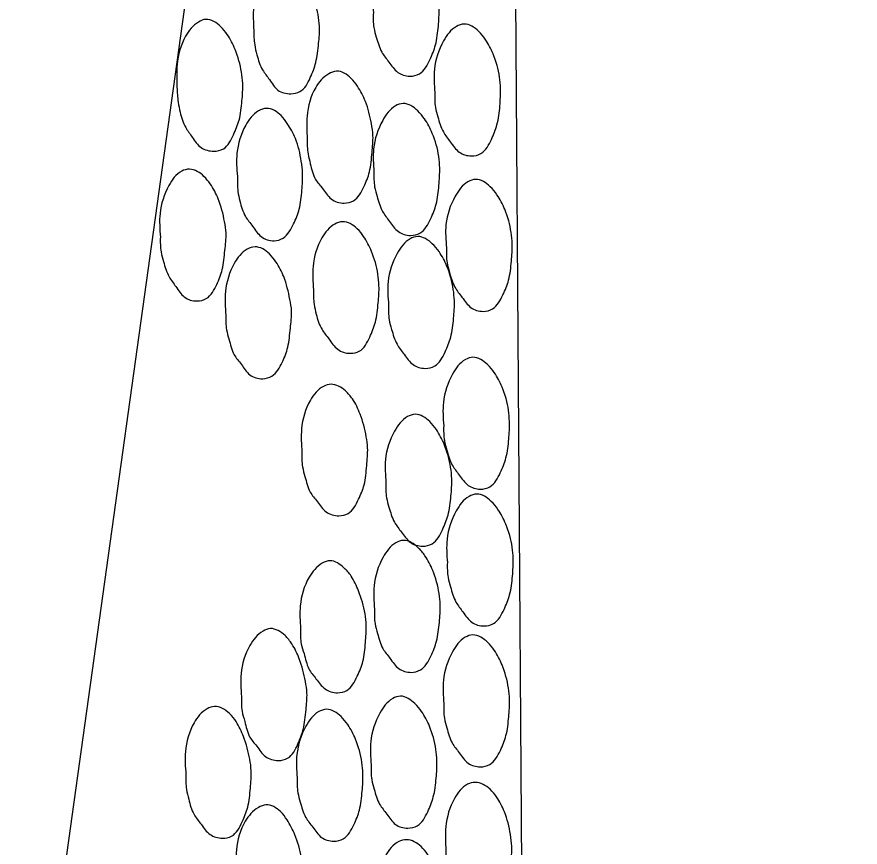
# Model space of a CAD drawing. Extents: x 1926836 to 1933254, y 596317 to 604524.
# Drawn here: x 1932679.1 to 1932733.7, y 597503.4 to 597557.2 of the extents above; entities that cross this region are included whole.
import ezdxf

# ---------------------------------------------------------------- set-up
doc = ezdxf.new("R2010")
doc.units = 0
doc.layers.add('Default', color=7, linetype='Continuous')

msp = doc.modelspace()

# ---------------------------------------------------------------- linework, layer by layer
at = {"layer": 'Default'}
for p, q in [((1932679.061, 597479.649), (1932733.749, 597872.488)), ((1932713.685, 597228.788), (1932710.428, 597704.892))]:
    msp.add_line(p, q, dxfattribs=at)
for points in [[(1932702.18, 597557.497), (1932702.15, 597559.007), (1932702.741, 597560.844), (1932703.576, 597561.786), (1932704.072, 597561.94), (1932705.015, 597561.465), (1932705.449, 597560.956), (1932705.955, 597559.999), (1932706.375, 597558.5), (1932706.444, 597557.772), (1932706.395, 597556.63), (1932706.208, 597555.405), (1932705.844, 597554.444), (1932705.168, 597553.536), (1932704.552, 597553.379), (1932703.765, 597553.628), (1932703.187, 597554.293), (1932702.729, 597554.941), (1932702.373, 597555.912), (1932702.216, 597556.528), (1932702.18, 597557.497)], [(1932694.428, 597556.349), (1932694.418, 597557.869), (1932694.978, 597559.715), (1932695.824, 597560.628), (1932696.32, 597560.771), (1932697.283, 597560.307), (1932697.687, 597559.808), (1932698.213, 597558.841), (1932698.592, 597557.371), (1932698.692, 597556.623), (1932698.633, 597555.501), (1932698.446, 597554.266), (1932698.092, 597553.286), (1932697.416, 597552.378), (1932696.829, 597552.242), (1932695.993, 597552.469), (1932695.444, 597553.155), (1932694.997, 597553.783), (1932694.631, 597554.764), (1932694.483, 597555.42), (1932694.428, 597556.349)], [(1932689.446, 597552.654), (1932689.456, 597554.145), (1932690.007, 597555.98), (1932690.832, 597556.893), (1932691.318, 597557.066), (1932692.291, 597556.592), (1932692.705, 597556.093), (1932693.211, 597555.106), (1932693.631, 597553.646), (1932693.71, 597552.908), (1932693.661, 597551.777), (1932693.474, 597550.531), (1932693.109, 597549.581), (1932692.454, 597548.663), (1932691.828, 597548.516), (1932691.011, 597548.744), (1932690.433, 597549.419), (1932690.016, 597550.048), (1932689.649, 597551.039), (1932689.522, 597551.686), (1932689.446, 597552.654)], [(1932706.161, 597552.322), (1932706.14, 597553.832), (1932706.731, 597555.669), (1932707.566, 597556.611), (1932708.062, 597556.765), (1932709.005, 597556.29), (1932709.439, 597555.771), (1932709.945, 597554.825), (1932710.365, 597553.315), (1932710.425, 597552.587), (1932710.386, 597551.445), (1932710.198, 597550.23), (1932709.834, 597549.27), (1932709.158, 597548.361), (1932708.532, 597548.204), (1932707.755, 597548.454), (1932707.167, 597549.118), (1932706.719, 597549.766), (1932706.363, 597550.737), (1932706.207, 597551.353), (1932706.161, 597552.322)], [(1932697.888, 597549.309), (1932697.879, 597550.789), (1932698.439, 597552.645), (1932699.285, 597553.538), (1932699.781, 597553.702), (1932700.734, 597553.237), (1932701.148, 597552.728), (1932701.665, 597551.741), (1932702.053, 597550.311), (1932702.155, 597549.514), (1932702.093, 597548.442), (1932701.927, 597547.167), (1932701.563, 597546.207), (1932700.887, 597545.298), (1932700.291, 597545.142), (1932699.443, 597545.419), (1932698.885, 597546.095), (1932698.429, 597546.683), (1932698.092, 597547.694), (1932697.944, 597548.34), (1932697.888, 597549.309)], [(1932702.218, 597547.165), (1932702.197, 597548.675), (1932702.788, 597550.511), (1932703.613, 597551.454), (1932704.109, 597551.607), (1932705.062, 597551.132), (1932705.496, 597550.614), (1932706.002, 597549.667), (1932706.422, 597548.168), (1932706.482, 597547.429), (1932706.432, 597546.297), (1932706.255, 597545.072), (1932705.891, 597544.112), (1932705.205, 597543.203), (1932704.589, 597543.047), (1932703.802, 597543.296), (1932703.224, 597543.96), (1932702.776, 597544.609), (1932702.42, 597545.579), (1932702.264, 597546.195), (1932702.218, 597547.165)], [(1932693.362, 597546.877), (1932693.332, 597548.377), (1932693.903, 597550.193), (1932694.729, 597551.125), (1932695.254, 597551.289), (1932696.197, 597550.824), (1932696.601, 597550.305), (1932697.128, 597549.329), (1932697.507, 597547.858), (1932697.588, 597547.1), (1932697.548, 597545.979), (1932697.371, 597544.754), (1932697.006, 597543.794), (1932696.321, 597542.875), (1932695.745, 597542.699), (1932694.907, 597542.977), (1932694.349, 597543.642), (1932693.892, 597544.27), (1932693.525, 597545.281), (1932693.398, 597545.907), (1932693.362, 597546.877)], [(1932688.366, 597542.941), (1932688.345, 597544.471), (1932688.917, 597546.277), (1932689.752, 597547.22), (1932690.258, 597547.344), (1932691.191, 597546.879), (1932691.605, 597546.389), (1932692.121, 597545.423), (1932692.531, 597543.943), (1932692.631, 597543.196), (1932692.551, 597542.073), (1932692.384, 597540.838), (1932692.02, 597539.858), (1932691.344, 597538.95), (1932690.748, 597538.794), (1932689.921, 597539.052), (1932689.373, 597539.727), (1932688.935, 597540.366), (1932688.569, 597541.356), (1932688.412, 597541.972), (1932688.366, 597542.941)], [(1932706.921, 597542.239), (1932706.891, 597543.749), (1932707.482, 597545.585), (1932708.317, 597546.528), (1932708.813, 597546.681), (1932709.756, 597546.207), (1932710.19, 597545.688), (1932710.706, 597544.741), (1932711.116, 597543.242), (1932711.186, 597542.504), (1932711.136, 597541.372), (1932710.949, 597540.146), (1932710.585, 597539.186), (1932709.909, 597538.278), (1932709.293, 597538.121), (1932708.506, 597538.37), (1932707.928, 597539.035), (1932707.47, 597539.683), (1932707.114, 597540.654), (1932706.957, 597541.27), (1932706.921, 597542.239)], [(1932698.291, 597539.526), (1932698.271, 597541.036), (1932698.841, 597542.892), (1932699.677, 597543.785), (1932700.173, 597543.939), (1932701.136, 597543.484), (1932701.549, 597542.985), (1932702.066, 597541.999), (1932702.475, 597540.539), (1932702.546, 597539.781), (1932702.496, 597538.669), (1932702.309, 597537.424), (1932701.945, 597536.443), (1932701.269, 597535.535), (1932700.693, 597535.399), (1932699.866, 597535.657), (1932699.297, 597536.332), (1932698.851, 597536.941), (1932698.474, 597537.941), (1932698.337, 597538.577), (1932698.291, 597539.526)], [(1932703.169, 597538.537), (1932703.139, 597540.047), (1932703.73, 597541.883), (1932704.565, 597542.826), (1932705.061, 597542.979), (1932706.004, 597542.504), (1932706.438, 597541.996), (1932706.954, 597541.039), (1932707.364, 597539.54), (1932707.434, 597538.802), (1932707.384, 597537.67), (1932707.197, 597536.444), (1932706.833, 597535.484), (1932706.157, 597534.576), (1932705.541, 597534.419), (1932704.754, 597534.668), (1932704.176, 597535.333), (1932703.718, 597535.981), (1932703.362, 597536.952), (1932703.205, 597537.568), (1932703.169, 597538.537)], [(1932692.613, 597537.883), (1932692.592, 597539.403), (1932693.154, 597541.229), (1932693.999, 597542.152), (1932694.505, 597542.306), (1932695.438, 597541.851), (1932695.862, 597541.332), (1932696.368, 597540.375), (1932696.768, 597538.895), (1932696.878, 597538.148), (1932696.798, 597537.025), (1932696.631, 597535.791), (1932696.267, 597534.81), (1932695.591, 597533.922), (1932695.005, 597533.746), (1932694.168, 597534.004), (1932693.62, 597534.679), (1932693.153, 597535.307), (1932692.815, 597536.328), (1932692.659, 597536.924), (1932692.613, 597537.883)], [(1932706.741, 597530.7), (1932706.721, 597532.21), (1932707.311, 597534.047), (1932708.146, 597534.989), (1932708.642, 597535.143), (1932709.586, 597534.668), (1932710.02, 597534.149), (1932710.525, 597533.202), (1932710.946, 597531.703), (1932711.005, 597530.965), (1932710.966, 597529.833), (1932710.779, 597528.608), (1932710.414, 597527.647), (1932709.738, 597526.739), (1932709.112, 597526.582), (1932708.335, 597526.831), (1932707.747, 597527.496), (1932707.3, 597528.144), (1932706.944, 597529.115), (1932706.787, 597529.731), (1932706.741, 597530.7)], [(1932697.544, 597528.983), (1932697.523, 597530.493), (1932698.094, 597532.349), (1932698.95, 597533.252), (1932699.436, 597533.385), (1932700.368, 597532.96), (1932700.822, 597532.442), (1932701.319, 597531.455), (1932701.718, 597529.985), (1932701.808, 597529.257), (1932701.749, 597528.115), (1932701.582, 597526.86), (1932701.217, 597525.93), (1932700.542, 597525.002), (1932699.945, 597524.856), (1932699.118, 597525.113), (1932698.55, 597525.768), (1932698.083, 597526.396), (1932697.746, 597527.397), (1932697.589, 597528.033), (1932697.544, 597528.983)], [(1932702.999, 597526.998), (1932702.968, 597528.508), (1932703.559, 597530.345), (1932704.394, 597531.287), (1932704.89, 597531.441), (1932705.834, 597530.966), (1932706.268, 597530.447), (1932706.773, 597529.5), (1932707.194, 597528.001), (1932707.263, 597527.263), (1932707.214, 597526.131), (1932707.027, 597524.906), (1932706.662, 597523.945), (1932705.986, 597523.037), (1932705.37, 597522.88), (1932704.583, 597523.129), (1932704.005, 597523.794), (1932703.548, 597524.442), (1932703.192, 597525.413), (1932703.035, 597526.029), (1932702.999, 597526.998)], [(1932706.979, 597521.823), (1932706.959, 597523.333), (1932707.55, 597525.17), (1932708.385, 597526.112), (1932708.881, 597526.266), (1932709.824, 597525.791), (1932710.258, 597525.272), (1932710.764, 597524.316), (1932711.184, 597522.816), (1932711.244, 597522.088), (1932711.204, 597520.946), (1932711.017, 597519.731), (1932710.653, 597518.771), (1932709.977, 597517.862), (1932709.351, 597517.705), (1932708.574, 597517.945), (1932707.986, 597518.619), (1932707.538, 597519.257), (1932707.182, 597520.238), (1932707.025, 597520.854), (1932706.979, 597521.823)], [(1932702.249, 597518.805), (1932702.228, 597520.315), (1932702.809, 597522.161), (1932703.644, 597523.104), (1932704.14, 597523.258), (1932705.083, 597522.783), (1932705.527, 597522.264), (1932706.033, 597521.308), (1932706.443, 597519.808), (1932706.513, 597519.08), (1932706.463, 597517.938), (1932706.276, 597516.723), (1932705.912, 597515.752), (1932705.236, 597514.854), (1932704.62, 597514.697), (1932703.833, 597514.936), (1932703.255, 597515.611), (1932702.797, 597516.249), (1932702.451, 597517.22), (1932702.294, 597517.846), (1932702.249, 597518.805)], [(1932697.461, 597517.526), (1932697.441, 597519.006), (1932698.012, 597520.862), (1932698.868, 597521.776), (1932699.373, 597521.939), (1932700.287, 597521.463), (1932700.741, 597520.945), (1932701.217, 597519.978), (1932701.647, 597518.499), (1932701.717, 597517.751), (1932701.667, 597516.629), (1932701.5, 597515.404), (1932701.135, 597514.444), (1932700.46, 597513.525), (1932699.854, 597513.369), (1932699.046, 597513.627), (1932698.459, 597514.282), (1932698.001, 597514.92), (1932697.684, 597515.922), (1932697.508, 597516.527), (1932697.461, 597517.526)], [(1932693.628, 597513.122), (1932693.598, 597514.612), (1932694.179, 597516.438), (1932695.024, 597517.371), (1932695.5, 597517.534), (1932696.453, 597517.079), (1932696.897, 597516.541), (1932697.374, 597515.573), (1932697.773, 597514.103), (1932697.873, 597513.356), (1932697.813, 597512.264), (1932697.636, 597510.999), (1932697.292, 597510.049), (1932696.616, 597509.121), (1932696.01, 597508.974), (1932695.183, 597509.232), (1932694.615, 597509.907), (1932694.158, 597510.515), (1932693.841, 597511.517), (1932693.663, 597512.172), (1932693.628, 597513.122)], [(1932706.745, 597512.674), (1932706.724, 597514.194), (1932707.315, 597516.03), (1932708.14, 597516.973), (1932708.636, 597517.126), (1932709.589, 597516.651), (1932710.023, 597516.133), (1932710.529, 597515.176), (1932710.939, 597513.677), (1932711.009, 597512.948), (1932710.96, 597511.806), (1932710.782, 597510.591), (1932710.418, 597509.631), (1932709.732, 597508.722), (1932709.116, 597508.566), (1932708.329, 597508.805), (1932707.751, 597509.479), (1932707.294, 597510.117), (1932706.947, 597511.088), (1932706.791, 597511.715), (1932706.745, 597512.674)], [(1932702.04, 597508.696), (1932702.009, 597510.216), (1932702.6, 597512.052), (1932703.435, 597512.995), (1932703.931, 597513.148), (1932704.874, 597512.673), (1932705.308, 597512.155), (1932705.824, 597511.198), (1932706.234, 597509.699), (1932706.304, 597508.97), (1932706.255, 597507.829), (1932706.067, 597506.613), (1932705.703, 597505.653), (1932705.027, 597504.745), (1932704.411, 597504.588), (1932703.624, 597504.827), (1932703.046, 597505.502), (1932702.589, 597506.14), (1932702.232, 597507.111), (1932702.076, 597507.737), (1932702.04, 597508.696)], [(1932690.023, 597508.053), (1932689.992, 597509.563), (1932690.553, 597511.419), (1932691.398, 597512.332), (1932691.884, 597512.485), (1932692.857, 597512.021), (1932693.281, 597511.502), (1932693.758, 597510.524), (1932694.167, 597509.055), (1932694.257, 597508.317), (1932694.208, 597507.185), (1932694.031, 597505.94), (1932693.676, 597505), (1932692.981, 597504.061), (1932692.404, 597503.936), (1932691.587, 597504.184), (1932691.009, 597504.839), (1932690.552, 597505.477), (1932690.205, 597506.468), (1932690.058, 597507.104), (1932690.023, 597508.053)], [(1932697.241, 597507.857), (1932697.22, 597509.367), (1932697.811, 597511.203), (1932698.636, 597512.146), (1932699.132, 597512.299), (1932700.085, 597511.825), (1932700.519, 597511.306), (1932701.025, 597510.359), (1932701.435, 597508.86), (1932701.505, 597508.121), (1932701.455, 597506.99), (1932701.278, 597505.764), (1932700.914, 597504.804), (1932700.228, 597503.896), (1932699.612, 597503.739), (1932698.825, 597503.988), (1932698.247, 597504.653), (1932697.789, 597505.301), (1932697.443, 597506.272), (1932697.287, 597506.888), (1932697.241, 597507.857)], [(1932706.881, 597503.144), (1932706.879, 597504.684), (1932707.44, 597506.52), (1932708.286, 597507.433), (1932708.783, 597507.556), (1932709.745, 597507.112), (1932710.169, 597506.613), (1932710.675, 597505.647), (1932711.074, 597504.177), (1932711.155, 597503.409), (1932711.095, 597502.307), (1932710.907, 597501.081), (1932710.563, 597500.102), (1932709.887, 597499.203), (1932709.282, 597499.027), (1932708.445, 597499.274), (1932707.897, 597499.94), (1932707.449, 597500.588), (1932707.093, 597501.569), (1932706.946, 597502.205), (1932706.881, 597503.144)], [(1932693.324, 597501.7), (1932693.295, 597503.179), (1932693.875, 597505.036), (1932694.721, 597505.929), (1932695.217, 597506.102), (1932696.159, 597505.657), (1932696.584, 597505.128), (1932697.09, 597504.151), (1932697.509, 597502.702), (1932697.57, 597501.924), (1932697.539, 597500.832), (1932697.373, 597499.577), (1932696.988, 597498.617), (1932696.313, 597497.708), (1932695.727, 597497.553), (1932694.889, 597497.81), (1932694.311, 597498.485), (1932693.865, 597499.083), (1932693.537, 597500.105), (1932693.36, 597500.74), (1932693.324, 597501.7)], [(1932702.409, 597499.423), (1932702.417, 597500.963), (1932702.978, 597502.799), (1932703.824, 597503.712), (1932704.321, 597503.835), (1932705.283, 597503.391), (1932705.697, 597502.892), (1932706.213, 597501.925), (1932706.603, 597500.455), (1932706.693, 597499.688), (1932706.623, 597498.585), (1932706.436, 597497.36), (1932706.092, 597496.38), (1932705.416, 597495.482), (1932704.81, 597495.305), (1932703.983, 597495.553), (1932703.435, 597496.219), (1932702.978, 597496.867), (1932702.621, 597497.848), (1932702.484, 597498.484), (1932702.409, 597499.423)]]:
    msp.add_spline(points, degree=3, dxfattribs=at)

doc.saveas('drawing.dxf')
